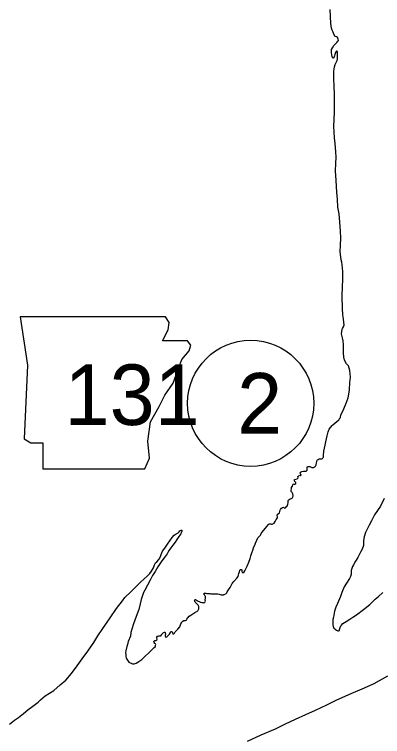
# Model space of a CAD drawing. Extents: x -939622 to -934222, y 1383701 to 1385301.
# Drawn here: x -935566.05 to -935554.49, y 1384259.7 to 1384282.37 of the extents above; entities that cross this region are included whole.
import ezdxf

# ---------------------------------------------------------------- set-up
doc = ezdxf.new("R2010")
doc.units = 0
for name, color, linetype in [('21', 7, 'Continuous'), ('27', 7, 'Continuous'), ('3', 7, 'Continuous'), ('9', 7, 'Continuous')]:
    doc.layers.add(name, color=color, linetype=linetype)

msp = doc.modelspace()

# ---------------------------------------------------------------- linework, layer by layer
at = {"layer": '21'}
msp.add_lwpolyline([(-935565.867, 1384272.879), (-935565.638, 1384271.356), (-935565.74, 1384269.047), (-935565.537, 1384268.92), (-935565.156, 1384268.92), (-935565.156, 1384268.108), (-935561.959, 1384268.108), (-935561.806, 1384268.438), (-935561.857, 1384268.971), (-935561.781, 1384269.58), (-935561.502, 1384270.062), (-935561.324, 1384270.417), (-935561.071, 1384270.798), (-935560.918, 1384271.204), (-935560.791, 1384271.534), (-935560.563, 1384271.813), (-935560.512, 1384271.991), (-935560.614, 1384272.118), (-935561.4, 1384272.118), (-935561.223, 1384272.473), (-935561.197, 1384272.701), (-935561.303, 1384272.877)], close=True, dxfattribs=at)
at = {"layer": '27'}
msp.add_circle((-935558.632, 1384270.162), 1.98, dxfattribs=at)
at = {"layer": '3'}
msp.add_lwpolyline([(-935558.73, 1384259.562), (-935558.307, 1384259.756), (-935557.848, 1384259.946), (-935557.535, 1384260.101), (-935557.23, 1384260.247), (-935556.905, 1384260.393), (-935556.594, 1384260.527), (-935556.237, 1384260.704), (-935555.923, 1384260.853), (-935555.477, 1384261.058), (-935555.056, 1384261.238), (-935554.755, 1384261.374), (-935554.33, 1384261.611)], dxfattribs=at)
at = {"layer": '9'}
for points in [[(-935555.906, 1384281.066), (-935555.902, 1384281.105), (-935555.903, 1384281.138), (-935555.903, 1384281.159), (-935555.904, 1384281.186), (-935555.911, 1384281.204), (-935555.926, 1384281.21), (-935555.935, 1384281.209), (-935555.947, 1384281.2), (-935555.97, 1384281.175), (-935555.984, 1384281.138), (-935555.989, 1384281.108), (-935555.999, 1384281.065), (-935556.01, 1384281.038), (-935556.019, 1384281.017), (-935556.024, 1384281.007), (-935556.042, 1384280.992), (-935556.057, 1384280.991), (-935556.067, 1384281.012), (-935556.074, 1384281.045), (-935556.081, 1384281.096), (-935556.093, 1384281.159), (-935556.094, 1384281.207), (-935556.09, 1384281.261), (-935556.065, 1384281.316), (-935556.022, 1384281.39), (-935555.979, 1384281.437), (-935555.929, 1384281.487), (-935555.892, 1384281.524), (-935555.878, 1384281.552), (-935555.882, 1384281.585), (-935555.892, 1384281.62), (-935555.911, 1384281.644), (-935555.941, 1384281.667), (-935555.975, 1384281.672), (-935555.987, 1384281.684), (-935555.993, 1384281.692), (-935556.003, 1384281.713), (-935556.019, 1384281.746), (-935556.042, 1384281.805), (-935556.077, 1384281.867), (-935556.095, 1384281.933), (-935556.115, 1384282.08), (-935556.141, 1384282.516)], [(-935556.58, 1384268.232), (-935556.567, 1384268.293), (-935556.559, 1384268.335), (-935556.543, 1384268.375), (-935556.531, 1384268.387), (-935556.514, 1384268.403), (-935556.487, 1384268.419), (-935556.445, 1384268.42), (-935556.418, 1384268.421), (-935556.4, 1384268.422), (-935556.382, 1384268.431), (-935556.365, 1384268.447), (-935556.351, 1384268.477), (-935556.341, 1384268.553), (-935556.335, 1384268.632), (-935556.336, 1384268.662), (-935556.291, 1384268.85), (-935556.277, 1384268.95), (-935556.232, 1384269.144), (-935556.203, 1384269.263), (-935556.164, 1384269.354), (-935556.078, 1384269.466), (-935556.066, 1384269.475), (-935556.054, 1384269.482), (-935555.987, 1384269.538), (-935555.923, 1384269.591), (-935555.864, 1384269.641), (-935555.856, 1384269.648), (-935555.842, 1384269.684), (-935555.816, 1384269.721), (-935555.798, 1384269.8), (-935555.735, 1384269.914), (-935555.705, 1384269.987), (-935555.63, 1384270.17), (-935555.572, 1384270.335), (-935555.546, 1384270.447), (-935555.533, 1384270.589), (-935555.517, 1384270.819), (-935555.501, 1384270.985), (-935555.517, 1384271.193), (-935555.558, 1384271.333), (-935555.62, 1384271.406), (-935555.69, 1384271.515), (-935555.709, 1384271.614), (-935555.719, 1384271.749), (-935555.715, 1384271.885), (-935555.722, 1384272.002), (-935555.726, 1384272.123), (-935555.747, 1384272.218), (-935555.778, 1384272.341), (-935555.774, 1384272.413), (-935555.762, 1384272.489), (-935555.745, 1384272.514), (-935555.716, 1384272.56), (-935555.694, 1384272.621), (-935555.703, 1384272.696), (-935555.719, 1384272.81), (-935555.741, 1384272.936), (-935555.745, 1384273.137), (-935555.755, 1384273.52), (-935555.753, 1384273.827), (-935555.742, 1384274.042), (-935555.736, 1384274.298), (-935555.755, 1384274.511), (-935555.773, 1384274.595), (-935555.79, 1384274.667), (-935555.814, 1384274.844), (-935555.819, 1384274.913), (-935555.809, 1384275.124), (-935555.801, 1384275.347), (-935555.815, 1384275.57), (-935555.833, 1384275.846), (-935555.857, 1384276.108), (-935555.894, 1384276.314), (-935555.908, 1384276.573), (-935555.931, 1384276.789), (-935555.949, 1384277.159), (-935555.965, 1384277.457), (-935555.955, 1384277.689), (-935555.947, 1384277.888), (-935555.958, 1384278.051), (-935555.985, 1384278.315), (-935556.003, 1384278.498), (-935556.015, 1384278.682), (-935556.018, 1384278.853), (-935556.013, 1384279.07), (-935556.003, 1384279.309), (-935556.005, 1384279.535), (-935556.004, 1384279.851), (-935556.012, 1384280.11), (-935556.023, 1384280.348), (-935556.021, 1384280.547), (-935556.022, 1384280.577), (-935556.013, 1384280.655), (-935556, 1384280.722), (-935555.981, 1384280.792), (-935555.961, 1384280.832), (-935555.919, 1384280.92), (-935555.909, 1384280.975), (-935555.908, 1384281.02), (-935555.906, 1384281.066)], [(-935558.323, 1384266.029), (-935558.314, 1384266.05), (-935558.3, 1384266.081), (-935558.275, 1384266.118), (-935558.231, 1384266.171), (-935558.171, 1384266.242), (-935558.128, 1384266.298), (-935558.076, 1384266.36), (-935558.052, 1384266.382), (-935558.034, 1384266.382), (-935558.001, 1384266.377), (-935557.98, 1384266.372), (-935557.959, 1384266.37), (-935557.932, 1384266.379), (-935557.897, 1384266.402), (-935557.866, 1384266.457), (-935557.828, 1384266.512), (-935557.794, 1384266.571), (-935557.795, 1384266.598), (-935557.803, 1384266.643), (-935557.795, 1384266.682), (-935557.742, 1384266.711), (-935557.731, 1384266.73), (-935557.714, 1384266.769), (-935557.703, 1384266.806), (-935557.695, 1384266.83), (-935557.663, 1384266.873), (-935557.634, 1384266.895), (-935557.604, 1384266.902), (-935557.589, 1384266.888), (-935557.57, 1384266.876), (-935557.54, 1384266.88), (-935557.526, 1384266.893), (-935557.506, 1384266.921), (-935557.491, 1384266.936), (-935557.463, 1384267.001), (-935557.456, 1384267.037), (-935557.457, 1384267.091), (-935557.458, 1384267.109), (-935557.423, 1384267.14), (-935557.397, 1384267.165), (-935557.334, 1384267.183), (-935557.317, 1384267.21), (-935557.301, 1384267.25), (-935557.301, 1384267.271), (-935557.309, 1384267.319), (-935557.319, 1384267.346), (-935557.328, 1384267.364), (-935557.357, 1384267.396), (-935557.363, 1384267.414), (-935557.361, 1384267.441), (-935557.353, 1384267.477), (-935557.349, 1384267.514), (-935557.349, 1384267.523), (-935557.326, 1384267.55), (-935557.32, 1384267.56), (-935557.313, 1384267.605), (-935557.301, 1384267.624), (-935557.281, 1384267.636), (-935557.277, 1384267.621), (-935557.241, 1384267.626), (-935557.218, 1384267.641), (-935557.213, 1384267.672), (-935557.235, 1384267.695), (-935557.253, 1384267.719), (-935557.26, 1384267.745), (-935557.261, 1384267.754), (-935557.255, 1384267.767), (-935557.213, 1384267.78), (-935557.178, 1384267.787), (-935557.148, 1384267.812), (-935557.143, 1384267.828), (-935557.15, 1384267.864), (-935557.136, 1384267.879), (-935557.124, 1384267.889), (-935557.106, 1384267.898), (-935557.091, 1384267.905), (-935557.067, 1384267.896), (-935557.058, 1384267.9), (-935557.052, 1384267.906), (-935557.062, 1384267.927), (-935557.072, 1384267.953), (-935557.076, 1384267.974), (-935557.071, 1384267.999), (-935557.05, 1384268.014), (-935557.029, 1384268.027), (-935556.972, 1384268.029), (-935556.955, 1384268.033), (-935556.886, 1384268.035), (-935556.868, 1384268.054), (-935556.863, 1384268.069), (-935556.861, 1384268.114), (-935556.862, 1384268.15), (-935556.848, 1384268.181), (-935556.779, 1384268.177), (-935556.758, 1384268.169), (-935556.712, 1384268.146), (-935556.658, 1384268.145), (-935556.614, 1384268.167), (-935556.596, 1384268.189), (-935556.58, 1384268.232)], [(-935554.445, 1384267.172), (-935554.557, 1384266.931), (-935554.74, 1384266.659), (-935554.839, 1384266.478), (-935554.915, 1384266.334), (-935555, 1384266.172), (-935555.025, 1384266.108), (-935555.065, 1384265.974), (-935555.089, 1384265.858), (-935555.09, 1384265.816), (-935555.095, 1384265.699), (-935555.131, 1384265.586), (-935555.17, 1384265.509), (-935555.215, 1384265.429), (-935555.272, 1384265.319), (-935555.337, 1384265.206), (-935555.402, 1384265.098), (-935555.436, 1384265.04), (-935555.467, 1384264.951), (-935555.474, 1384264.915), (-935555.474, 1384264.827), (-935555.48, 1384264.803), (-935555.501, 1384264.73), (-935555.526, 1384264.663), (-935555.629, 1384264.515), (-935555.697, 1384264.404), (-935555.772, 1384264.224), (-935555.816, 1384264.099), (-935555.902, 1384263.876), (-935555.958, 1384263.76), (-935556.005, 1384263.635), (-935556.035, 1384263.453), (-935556.05, 1384263.377), (-935556.057, 1384263.308), (-935556.054, 1384263.214), (-935556.043, 1384263.163), (-935556.017, 1384263.107), (-935555.992, 1384263.084), (-935555.968, 1384263.061), (-935555.937, 1384263.046), (-935555.897, 1384263.027), (-935555.87, 1384263.025), (-935555.846, 1384263.031), (-935555.842, 1384263.068), (-935555.834, 1384263.098), (-935555.823, 1384263.129), (-935555.8, 1384263.178), (-935555.783, 1384263.199), (-935555.734, 1384263.252), (-935555.634, 1384263.319), (-935555.522, 1384263.383), (-935555.428, 1384263.446), (-935555.31, 1384263.522), (-935555.085, 1384263.692), (-935554.895, 1384263.849), (-935554.726, 1384264.011), (-935554.615, 1384264.099), (-935554.487, 1384264.224)], [(-935566.207, 1384260.093), (-935566.049, 1384260.215), (-935565.923, 1384260.304), (-935565.762, 1384260.43), (-935565.628, 1384260.543), (-935565.473, 1384260.656), (-935565.306, 1384260.785), (-935565.227, 1384260.86), (-935565.087, 1384260.985), (-935564.817, 1384261.151), (-935564.612, 1384261.323), (-935564.434, 1384261.477), (-935564.261, 1384261.681), (-935564.08, 1384261.925), (-935563.919, 1384262.142), (-935563.744, 1384262.385), (-935563.555, 1384262.654), (-935563.433, 1384262.86), (-935563.272, 1384263.094), (-935563.043, 1384263.427), (-935562.843, 1384263.72), (-935562.662, 1384263.961), (-935562.581, 1384264.063), (-935562.398, 1384264.241), (-935562.238, 1384264.406), (-935562.078, 1384264.562), (-935561.988, 1384264.646), (-935561.871, 1384264.746), (-935561.802, 1384264.818), (-935561.75, 1384264.892), (-935561.684, 1384264.996), (-935561.666, 1384265.057), (-935561.655, 1384265.088), (-935561.618, 1384265.161), (-935561.583, 1384265.192), (-935561.516, 1384265.258), (-935561.485, 1384265.301), (-935561.443, 1384265.417), (-935561.396, 1384265.521), (-935561.33, 1384265.62), (-935561.244, 1384265.746), (-935561.176, 1384265.848), (-935561.098, 1384265.956), (-935561.04, 1384266.021), (-935560.976, 1384266.065), (-935560.914, 1384266.1), (-935560.882, 1384266.132), (-935560.853, 1384266.157), (-935560.82, 1384266.176), (-935560.799, 1384266.176), (-935560.792, 1384266.153), (-935560.823, 1384266.067), (-935560.886, 1384265.978), (-935560.955, 1384265.885), (-935561.006, 1384265.808), (-935561.072, 1384265.713)], [(-935560.645, 1384263.364), (-935560.636, 1384263.383), (-935560.605, 1384263.435), (-935560.567, 1384263.478), (-935560.511, 1384263.51), (-935560.388, 1384263.593), (-935560.362, 1384263.609), (-935560.291, 1384263.65), (-935560.268, 1384263.687), (-935560.263, 1384263.711), (-935560.258, 1384263.733), (-935560.256, 1384263.79), (-935560.279, 1384263.825), (-935560.313, 1384263.86), (-935560.341, 1384263.887), (-935560.372, 1384263.919), (-935560.388, 1384263.951), (-935560.395, 1384263.978), (-935560.387, 1384263.997), (-935560.375, 1384264.006), (-935560.363, 1384264.003), (-935560.332, 1384263.986), (-935560.298, 1384263.963), (-935560.228, 1384263.935), (-935560.21, 1384263.924), (-935560.164, 1384263.91), (-935560.125, 1384263.909), (-935560.101, 1384263.904), (-935560.077, 1384263.913), (-935560.06, 1384263.935), (-935560.055, 1384263.95), (-935560.062, 1384263.986), (-935560.062, 1384263.998), (-935560.052, 1384264.047), (-935560.056, 1384264.068), (-935560.054, 1384264.095), (-935560.063, 1384264.113), (-935560.073, 1384264.13), (-935560.085, 1384264.148), (-935560.101, 1384264.172), (-935560.099, 1384264.187), (-935560.081, 1384264.209), (-935560.066, 1384264.206), (-935560.042, 1384264.201), (-935560.012, 1384264.196), (-935559.946, 1384264.189), (-935559.916, 1384264.193), (-935559.882, 1384264.179), (-935559.84, 1384264.18), (-935559.801, 1384264.185), (-935559.753, 1384264.183), (-935559.717, 1384264.184), (-935559.666, 1384264.183), (-935559.624, 1384264.175), (-935559.56, 1384264.156), (-935559.53, 1384264.148), (-935559.506, 1384264.152), (-935559.488, 1384264.156), (-935559.476, 1384264.159), (-935559.461, 1384264.163), (-935559.417, 1384264.179), (-935559.385, 1384264.216), (-935559.368, 1384264.241), (-935559.325, 1384264.309), (-935559.276, 1384264.38), (-935559.214, 1384264.505), (-935559.157, 1384264.573), (-935559.067, 1384264.679), (-935559.03, 1384264.722), (-935559.013, 1384264.78), (-935559, 1384264.826), (-935558.987, 1384264.874), (-935558.981, 1384264.896), (-935558.976, 1384264.911), (-935558.97, 1384264.923), (-935558.962, 1384264.932), (-935558.953, 1384264.945), (-935558.935, 1384264.951), (-935558.914, 1384264.937), (-935558.91, 1384264.919), (-935558.906, 1384264.88), (-935558.902, 1384264.868), (-935558.896, 1384264.856), (-935558.884, 1384264.848), (-935558.854, 1384264.849), (-935558.848, 1384264.855), (-935558.814, 1384264.907), (-935558.783, 1384264.971), (-935558.74, 1384265.054), (-935558.688, 1384265.179), (-935558.652, 1384265.289), (-935558.628, 1384265.374), (-935558.595, 1384265.466), (-935558.568, 1384265.551), (-935558.541, 1384265.63), (-935558.496, 1384265.74), (-935558.482, 1384265.774), (-935558.443, 1384265.868), (-935558.404, 1384265.936), (-935558.372, 1384265.97), (-935558.323, 1384266.029)], [(-935561.072, 1384265.713), (-935561.138, 1384265.629), (-935561.196, 1384265.549), (-935561.232, 1384265.484), (-935561.255, 1384265.435), (-935561.344, 1384265.312), (-935561.422, 1384265.216), (-935561.55, 1384265.028), (-935561.636, 1384264.886), (-935561.713, 1384264.76), (-935561.792, 1384264.616), (-935561.959, 1384264.303), (-935561.995, 1384264.23), (-935562.034, 1384264.126), (-935562.075, 1384264.007), (-935562.1, 1384263.874), (-935562.148, 1384263.691), (-935562.228, 1384263.469), (-935562.307, 1384263.246), (-935562.367, 1384263.07), (-935562.391, 1384262.966), (-935562.411, 1384262.854), (-935562.475, 1384262.686), (-935562.505, 1384262.592), (-935562.523, 1384262.525), (-935562.552, 1384262.398), (-935562.559, 1384262.331), (-935562.557, 1384262.274), (-935562.555, 1384262.223), (-935562.544, 1384262.169), (-935562.503, 1384262.098), (-935562.459, 1384262.042), (-935562.343, 1384261.986), (-935562.295, 1384261.987), (-935562.233, 1384262.01), (-935562.141, 1384262.056), (-935562.053, 1384262.125), (-935561.955, 1384262.221), (-935561.821, 1384262.346), (-935561.704, 1384262.462), (-935561.664, 1384262.502), (-935561.626, 1384262.534), (-935561.621, 1384262.558), (-935561.621, 1384262.57), (-935561.613, 1384262.594), (-935561.622, 1384262.615), (-935561.644, 1384262.629), (-935561.66, 1384262.653), (-935561.673, 1384262.683), (-935561.652, 1384262.704), (-935561.647, 1384262.714), (-935561.614, 1384262.718), (-935561.576, 1384262.74), (-935561.567, 1384262.764), (-935561.581, 1384262.806), (-935561.581, 1384262.824), (-935561.558, 1384262.855), (-935561.538, 1384262.859), (-935561.514, 1384262.863), (-935561.475, 1384262.867), (-935561.454, 1384262.868), (-935561.422, 1384262.902), (-935561.408, 1384262.926), (-935561.376, 1384262.961), (-935561.341, 1384262.983), (-935561.325, 1384262.98), (-935561.316, 1384262.969), (-935561.311, 1384262.915), (-935561.316, 1384262.884), (-935561.318, 1384262.854), (-935561.312, 1384262.836), (-935561.299, 1384262.822), (-935561.287, 1384262.81), (-935561.275, 1384262.819), (-935561.266, 1384262.829), (-935561.243, 1384262.854), (-935561.182, 1384262.913), (-935561.154, 1384262.974), (-935561.137, 1384262.999), (-935561.122, 1384263.002), (-935561.091, 1384262.982), (-935561.084, 1384262.955), (-935561.078, 1384262.934), (-935561.071, 1384262.922), (-935561.062, 1384262.926), (-935561.041, 1384262.929), (-935561.027, 1384262.945), (-935561.01, 1384262.967), (-935561.001, 1384262.991), (-935560.978, 1384263.016), (-935560.92, 1384263.078), (-935560.86, 1384263.146), (-935560.843, 1384263.183), (-935560.821, 1384263.244), (-935560.804, 1384263.278), (-935560.781, 1384263.318), (-935560.734, 1384263.349), (-935560.695, 1384263.345), (-935560.692, 1384263.339), (-935560.674, 1384263.342), (-935560.645, 1384263.364)]]:
    msp.add_lwpolyline(points, dxfattribs=at)

# ---------------------------------------------------------------- texts
at = {"layer": '21'}
msp.add_text('131', height=1.9008, dxfattribs=at).set_placement((-935564.474, 1384269.481))
at = {"layer": '27'}
msp.add_text('2', height=1.901, dxfattribs=at).set_placement((-935559.057, 1384269.211))

doc.saveas('drawing.dxf')
